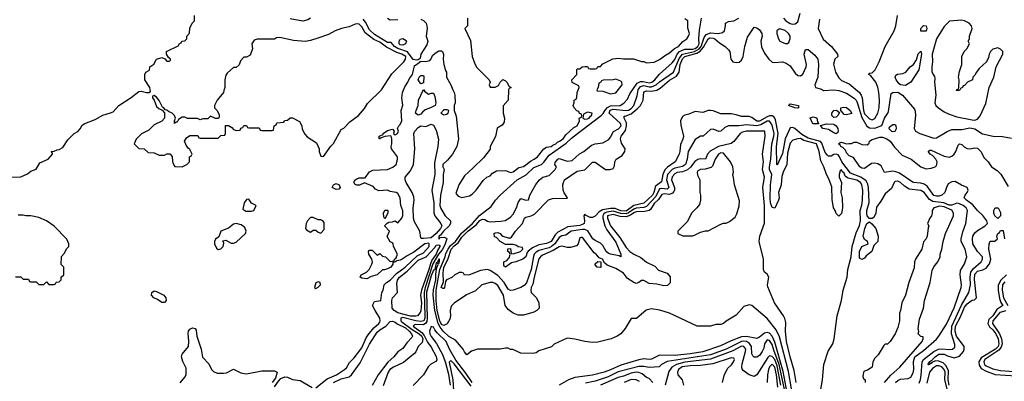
# Model space of a CAD drawing. Header units: inches. Extents: x 2348352 to 2479776, y 460422 to 613655.
# Tile 538 of 590: x 2451182 to 2458860, y 580419 to 583238. Entities that reach past the tile are written whole.
import ezdxf

# ---------------------------------------------------------------- set-up
doc = ezdxf.new("R2010")
doc.units = ezdxf.units.IN
doc.header["$MEASUREMENT"] = 0
doc.layers.add('C4558', color=7, linetype='Continuous')

msp = doc.modelspace()

# ---------------------------------------------------------------- linework, layer by layer
at = {"layer": 'C4558', "color": 4}
for points, elevation in [([(2451090, 582011), (2451190, 582012), (2451243.1, 582036.9), (2451270, 582058), (2451310, 582072), (2451338.6, 582121.4), (2451405.2, 582150), (2451438, 582190), (2451438, 582198), (2451428.7, 582211.3), (2451450, 582212), (2451475.3, 582224.7), (2451490, 582226), (2451517.2, 582242.8), (2451558, 582302), (2451608, 582350), (2451634.6, 582365.4), (2451653.6, 582386.4), (2451670, 582416), (2451688.7, 582430), (2451770, 582461), (2451830, 582494), (2451889.3, 582510.7), (2451910, 582521), (2451955.3, 582570), (2452050, 582631.3), (2452110, 582678), (2452130, 582681), (2452170, 582671), (2452188.7, 582671.3), (2452202, 582678), (2452197.2, 582710), (2452159, 582770), (2452158, 582810), (2452166, 582830), (2452194.6, 582845.4), (2452198, 582870), (2452228.4, 582891.6), (2452250, 582931), (2452290, 582942), (2452312.7, 582932.7), (2452330, 582914), (2452350, 582914), (2452358, 582922), (2452358, 582930), (2452342, 582942), (2452328, 582968), (2452328, 582990), (2452422, 583038), (2452426, 583050), (2452442, 583058), (2452446, 583070), (2452470, 583074), (2452486, 583090), (2452486, 583110), (2452507.3, 583132.7), (2452508.4, 583171.6), (2452526, 583210), (2452546, 583230), (2452546, 583270)], 36), ([(2453450, 583249.6), (2453430, 583237.6), (2453390, 583227.8), (2453290, 583244.2)], 32), ([(2454310, 583241), (2454330, 583231), (2454350.6, 583210.6), (2454356, 583190), (2454358.8, 583170), (2454350.6, 583110), (2454363.8, 583070), (2454357.3, 583042.7), (2454310, 582968), (2454303.6, 582936.4), (2454290, 582926), (2454276.9, 582923.1), (2454250, 582929), (2454207.2, 582987.2), (2454130, 583014.6), (2454105.7, 583030), (2454079.1, 583059.1), (2454050, 583061.5), (2453950, 583122.2), (2453910, 583158.9), (2453878.7, 583218.7), (2453861.2, 583241.2)], 32), ([(2454051.1, 583251.1), (2454070, 583238), (2454130, 583239.1)], 32), ([(2457238, 580410), (2457222.5, 580502.5), (2457190, 580608.7), (2457160.9, 580730), (2457153.2, 580810), (2457156.5, 580876.5), (2457149.3, 580909.3), (2457139, 580930), (2457069, 581030), (2457015.1, 581155.1), (2457012.3, 581170), (2457022.7, 581230), (2457010, 581254), (2456989.2, 581269.2), (2456982, 581290), (2456981.2, 581370), (2456949.2, 581510), (2456954, 581550), (2456989.1, 581650.9), (2456991.2, 581790), (2456976.9, 581930), (2456989.4, 582010), (2456975.6, 582070), (2456981.6, 582130), (2456974, 582190), (2456996, 582330), (2456993.2, 582370), (2456850, 582369.6), (2456818.7, 582361.3), (2456800.7, 582350), (2456750, 582289), (2456730, 582274), (2456630, 582249.8), (2456566.6, 582213.4), (2456545.5, 582190), (2456530, 582149.5), (2456490, 582152.3), (2456470, 582147.3), (2456446.5, 582133.5), (2456412.6, 582087.4), (2456390, 582066.9), (2456350, 582051.9), (2456310, 582046), (2456290, 582036.4), (2456270, 582012), (2456265.3, 581990), (2456288.1, 581930), (2456287.9, 581910), (2456282.4, 581897.6), (2456273.7, 581886.3), (2456250, 581876.4), (2456210, 581879.2), (2456190, 581874.7), (2456163.2, 581836.8), (2456130, 581805.1), (2456101.2, 581758.8), (2456089.4, 581750.6), (2456057.8, 581742.2), (2455990, 581740.2), (2455970, 581732.2), (2455945.5, 581714.5), (2455910, 581702.4), (2455864.4, 581704.4), (2455810, 581719.4), (2455766.5, 581710), (2455765.8, 581690), (2455789, 581630), (2455861, 581541), (2455910, 581462), (2455940.5, 581430), (2455970, 581410.4), (2456024.9, 581384.9), (2456070, 581346.8), (2456135.3, 581315.3), (2456164.7, 581284.7), (2456230, 581262), (2456253.2, 581233.2), (2456255.5, 581210), (2456254.4, 581185.6), (2456233, 581167), (2456204.1, 581164.1), (2456150, 581175.3), (2456090, 581181.2), (2456050, 581205.2), (2456030, 581205.2), (2456010, 581189.2), (2455990, 581181.2), (2455970, 581189), (2455920.9, 581220.9), (2455890, 581262), (2455830, 581297.2), (2455764, 581324), (2455742, 581342), (2455728, 581370), (2455702, 581382), (2455678, 581410), (2455660.7, 581420.7), (2455570, 581541.2), (2455559.6, 581540.4), (2455550, 581538), (2455537.3, 581490), (2455524.4, 581475.6), (2455477.3, 581462.7), (2455450, 581461.3), (2455410, 581471.3), (2455390, 581468.2), (2455342, 581438), (2455258.6, 581401.4), (2455242, 581390), (2455230, 581373.2), (2455192.7, 581230), (2455183.4, 581176.6), (2455170.7, 581150), (2455166.8, 581130), (2455171.3, 581110), (2455211.3, 581070), (2455231.3, 581030), (2455232, 580990), (2455214, 580970), (2455190, 580958), (2455110, 580935.3), (2455070, 580935.3), (2455029.1, 580949.1), (2454990, 580978), (2454968.7, 581010), (2454953.6, 581090), (2454910, 581165.2), (2454890, 581181.2), (2454871.3, 581188.7), (2454850, 581189.2), (2454784.7, 581170), (2454736.8, 581123.2), (2454667.1, 581092.9), (2454570, 581028), (2454550, 581008), (2454545.2, 580994.8), (2454538.8, 580970), (2454540.4, 580930), (2454535.8, 580904.2), (2454514.3, 580865.7), (2454490, 580854.5), (2454470, 580862.2), (2454458, 580890), (2454438.2, 580970), (2454429.9, 581050.1), (2454428.4, 581130), (2454458.5, 581290), (2454500.4, 581390), (2454505.6, 581414.4), (2454522.3, 581450), (2454542.5, 581477.6), (2454579.5, 581510), (2454626.2, 581573.8), (2454712.5, 581650), (2454768.6, 581711.4), (2454858.5, 581781.5), (2454892.1, 581830), (2454929.2, 581870.8), (2455062.4, 581990), (2455130.8, 582029.2), (2455190, 582084.9), (2455251.8, 582108.2), (2455270, 582126.4), (2455310, 582182), (2455444.3, 582275.7), (2455485.3, 582314.7), (2455555.1, 582370), (2455715.1, 582490), (2455732.9, 582507.1), (2455747, 582533), (2455765.6, 582554.4), (2455790, 582566.1), (2455864, 582570), (2455893.9, 582586.1), (2455920.8, 582619.2), (2455940, 582660), (2455997.7, 582742.3), (2456024.2, 582755.8), (2456042.6, 582757.4), (2456090, 582745.4), (2456111.1, 582750), (2456134.5, 582770), (2456170, 582812.7), (2456270, 582901.6), (2456290, 582928.4), (2456309.8, 582970), (2456328.3, 582990), (2456370, 583007.2), (2456430, 583007.2), (2456450, 583014.3), (2456470.5, 583030), (2456479.4, 583050), (2456476.9, 583090), (2456482.9, 583157.1), (2456499, 583250)], 32), ([(2457422.7, 580310), (2457442.7, 580430), (2457453.2, 580550), (2457486.6, 580653.4), (2457522.7, 580710), (2457532.3, 580750), (2457557, 580930), (2457591.5, 581048.5), (2457603.6, 581130), (2457635.6, 581230), (2457640.4, 581290), (2457665.4, 581390), (2457673, 581470), (2457704.2, 581575.8), (2457730, 581634.8), (2457739.1, 581670), (2457735.1, 581750), (2457748.1, 581791.9), (2457753.7, 581830), (2457756.4, 581910), (2457749.7, 581950), (2457738, 581970), (2457710, 581987.8), (2457642, 582002), (2457629.3, 582009.3), (2457618.6, 582018.6), (2457610, 582042), (2457595.1, 582055.1), (2457590, 582068), (2457581, 582059), (2457571.3, 582030), (2457571.3, 582010), (2457591, 581970), (2457584.7, 581890), (2457594.8, 581850), (2457598, 581770), (2457590, 581726), (2457570, 581706), (2457550, 581726), (2457542, 581750), (2457529, 581770), (2457516.4, 581836.4), (2457514.6, 581934.6), (2457495.3, 581990), (2457470, 582038), (2457452.7, 582090), (2457430, 582138), (2457416.3, 582210), (2457394.3, 582270), (2457297.4, 582297.4), (2457270, 582311.1), (2457250.7, 582309.3), (2457210, 582298), (2457190, 582275.3), (2457170, 582198), (2457163.8, 582110), (2457134.9, 582050), (2457124.9, 582015.1), (2457120.3, 581950), (2457100.4, 581890), (2457103.7, 581850), (2457098.7, 581830), (2457070.6, 581769.4), (2457050, 581773.2), (2457037.6, 581810), (2457034.5, 581845.5), (2457037.2, 581950), (2457047.2, 582030), (2457029.8, 582070), (2457027.8, 582090), (2457040.4, 582150), (2457046, 582270), (2457063.1, 582330), (2457064.2, 582350), (2457050, 582416), (2457037.8, 582437.8), (2457030, 582446), (2457010, 582445.7), (2456960.7, 582419.3), (2456930, 582409.8), (2456850, 582419.2), (2456789.7, 582409.7), (2456710.5, 582409.5), (2456681.6, 582398.4), (2456650, 582369.2), (2456633.7, 582366.3), (2456590, 582384), (2456570, 582382), (2456510.5, 582329.5), (2456490, 582329), (2456450, 582304), (2456395.8, 582210), (2456387.2, 582150), (2456373.4, 582110), (2456350, 582094), (2456290, 582079.4), (2456270.4, 582070), (2456233.4, 582030), (2456224.6, 581990), (2456244.2, 581930), (2456230, 581916.9), (2456190, 581923.1), (2456170, 581919.2), (2456141.5, 581858.5), (2456070, 581780.8), (2456050, 581773), (2455990, 581767.9), (2455970, 581760.5), (2455930, 581731.1), (2455910, 581724.2), (2455870, 581727.3), (2455810, 581744.9), (2455761.4, 581738.6), (2455746.6, 581733.4), (2455736.4, 581723.6), (2455728.4, 581710), (2455729.2, 581690), (2455743.9, 581630), (2455760.5, 581600.5), (2455830, 581504.9), (2455870.8, 581409.2), (2455870.8, 581389.2), (2455857.2, 581397.2), (2455790, 581409.7), (2455770, 581417.6), (2455756.2, 581430), (2455730, 581478.4), (2455710, 581495.6), (2455670, 581515.6), (2455650.9, 581530.9), (2455611.7, 581591.7), (2455590, 581601.4), (2455570, 581601.5), (2455481.6, 581590), (2455440.9, 581559.1), (2455410, 581552.8), (2455390, 581540.5), (2455355.5, 581490), (2455330.1, 581469.9), (2455310, 581460.2), (2455230, 581438), (2455210, 581426.2), (2455194.7, 581410), (2455187.9, 581392.1), (2455169.2, 581290), (2455133, 581187), (2455115, 581164.9), (2455090.2, 581149.8), (2455030, 581129.7), (2455010, 581126.6), (2454990, 581137), (2454960.4, 581190), (2454910, 581242.6), (2454850, 581283), (2454830, 581289.6), (2454776.3, 581283.7), (2454688.7, 581248.7), (2454650, 581246), (2454642, 581262), (2454630, 581266), (2454610, 581266), (2454590, 581258), (2454574, 581250), (2454551.6, 581228.4), (2454511.3, 581208.7), (2454503.6, 581196.4), (2454494.8, 581150), (2454490, 581142), (2454483.1, 581143.1), (2454469.6, 581150), (2454485.6, 581194.4), (2454484.4, 581264.4), (2454490, 581306), (2454523.1, 581376.9), (2454546.2, 581450), (2454570, 581475.9), (2454602, 581498), (2454630, 581542.4), (2454675.5, 581590), (2454741.2, 581638.8), (2454770, 581671.3), (2454790, 581681.7), (2454810, 581681.3), (2454830, 581668.5), (2454850, 581663.1), (2454933.3, 581666.7), (2454966.6, 581673.4), (2455010, 581698), (2455030, 581722), (2455057.2, 581770), (2455070, 581812), (2455090, 581844.7), (2455130, 581832), (2455150, 581834), (2455161.2, 581870), (2455207.5, 581952.5), (2455236, 581990), (2455262, 582010), (2455310, 582022.8), (2455358, 582070), (2455368, 582090), (2455355.3, 582110), (2455356.4, 582123.6), (2455378, 582150), (2455390, 582156), (2455450, 582136.3), (2455490, 582140.5), (2455546.8, 582193.2), (2455582, 582210), (2455640.2, 582259.8), (2455669, 582271), (2455730, 582279.1), (2455775.9, 582304.1), (2455790, 582321), (2455812.5, 582367.5), (2455851.6, 582388.4), (2455871, 582410), (2455868.2, 582430), (2455779.7, 582510), (2455786.5, 582533.5), (2455810, 582541), (2455910, 582529.3), (2455930, 582534), (2455950, 582545.5), (2455971.1, 582570), (2455996.4, 582643.6), (2456005.5, 582690), (2456022.9, 582717.2), (2456050, 582725.5), (2456090, 582715.7), (2456110, 582715.5), (2456144.7, 582730), (2456170, 582752.9), (2456280.5, 582830), (2456324.1, 582935.9), (2456350, 582968.6), (2456445.4, 582990), (2456479.9, 583010), (2456496.2, 583030), (2456519.9, 583100.1), (2456536.3, 583123.7), (2456570, 583136.5), (2456629.6, 583130.4), (2456662.7, 583137.3), (2456677.2, 583150), (2456686, 583190), (2456685.2, 583210), (2456690, 583214.8), (2456710, 583224.9), (2456750, 583228), (2456790, 583250.4)], 28), ([(2454674, 583250), (2454674, 583190), (2454654, 583170), (2454696.9, 583076.9), (2454711.6, 582951.6), (2454730, 582894), (2454746.4, 582866.4), (2454842, 582770), (2454852, 582750), (2454842, 582730), (2454852, 582712), (2454890, 582711), (2454916, 582724), (2454929.1, 582750.9), (2454950, 582771), (2454970, 582762), (2454982, 582750), (2454998, 582718), (2455014, 582710), (2454998, 582702), (2454994, 582690), (2454992, 582610), (2454952.7, 582567.3), (2454952, 582510), (2454962, 582470), (2454959.6, 582440.4), (2454943.6, 582416.4), (2454906.4, 582393.6), (2454891.3, 582328.7), (2454852, 582250), (2454850.9, 582229.1), (2454798, 582162), (2454718, 582082), (2454650, 582022), (2454606.8, 581950), (2454582, 581882), (2454601, 581861), (2454630, 581851.3), (2454690, 581866), (2454710, 581878), (2454742, 581910), (2454796.4, 581983.6), (2454826, 582010), (2454850, 582022), (2454870, 582042), (2454900.4, 582059.6), (2454970, 582062), (2455010, 582046), (2455030, 582051.3), (2455073.6, 582086.4), (2455110, 582093.4), (2455130, 582105.5), (2455164.9, 582135.1), (2455194, 582150), (2455219, 582170), (2455270, 582232), (2455290, 582244.7), (2455326, 582250), (2455339, 582261), (2455362, 582270), (2455375.9, 582284.1), (2455392.7, 582290), (2455419, 582310), (2455440.7, 582339.3), (2455502, 582398), (2455528, 582410), (2455548, 582450), (2455546, 582470), (2455562, 582478), (2455566, 582490), (2455562, 582502), (2455547.3, 582507.3), (2455542, 582522), (2455527.3, 582527.3), (2455506, 582550), (2455498, 582570), (2455506, 582590), (2455506, 582610), (2455522, 582618), (2455527.3, 582632.7), (2455528, 582670), (2455546, 582710), (2455542, 582722), (2455489, 582749), (2455488.7, 582770), (2455526, 582810), (2455526, 582850), (2455530, 582854), (2455550, 582854), (2455568.4, 582871.6), (2455590, 582874), (2455610, 582874), (2455618, 582858), (2455630, 582854), (2455670, 582854), (2455682, 582858), (2455690, 582874), (2455710, 582874), (2455730, 582894), (2455808.4, 582931.6), (2455850, 582938), (2455890, 582932), (2455968.4, 582931.6), (2456030, 582912), (2456050, 582912), (2456070, 582902), (2456130, 582908), (2456170, 582928), (2456217.2, 582962.7), (2456250, 582979.5), (2456287.1, 583012.9), (2456318.4, 583030), (2456351.9, 583068.1), (2456383.7, 583090), (2456398.4, 583110), (2456406, 583130), (2456391.9, 583171.9), (2456392, 583230), (2456370, 583245.1)], 36), ([(2457138, 583250), (2457156, 583230), (2457190, 583208.2), (2457210, 583203.8), (2457230, 583205.5), (2457250, 583221), (2457268.4, 583288.4)], 28), ([(2457418, 583242), (2457407.3, 583170), (2457446.9, 583086.9), (2457511.3, 583030), (2457558, 582970), (2457562, 582950), (2457538, 582930), (2457527.5, 582892.5), (2457543.8, 582830), (2457570, 582784), (2457590, 582764.9), (2457650, 582738.4), (2457730.3, 582670.3), (2457743.8, 582650), (2457750.4, 582630), (2457761.3, 582530), (2457770, 582504.9), (2457810, 582466), (2457830, 582458), (2457850, 582467.3), (2457873.3, 582510), (2457884.2, 582550), (2457886.3, 582610), (2457882.4, 582670), (2457873, 582713), (2457857.6, 582750), (2457819.5, 582799.5), (2457804, 582810), (2457804.7, 582815.3), (2457810, 582822), (2457830, 582824.7), (2457853.4, 582846.6), (2457884.4, 582910), (2457929.8, 583030.2), (2458001.3, 583150), (2458014, 583190), (2458027, 583270)], 28), ([(2458010.5, 580409.5), (2458030, 580425.8), (2458050, 580434.9), (2458110, 580441.6), (2458132.3, 580450), (2458150, 580484.7), (2458155.6, 580510), (2458152.9, 580572.9), (2458163.5, 580610), (2458230, 580659), (2458330, 580746.7), (2458349.6, 580770), (2458410, 580864.9), (2458470, 580992.7), (2458522.7, 581150), (2458525.7, 581170), (2458515.1, 581250), (2458517.7, 581282.3), (2458550, 581334), (2458568.2, 581390), (2458553.8, 581450), (2458524, 581510), (2458523.5, 581530), (2458536.1, 581583.9), (2458559.7, 581650), (2458573.7, 581750), (2458563.1, 581770), (2458538.3, 581790), (2458510, 581803.5), (2458490, 581806.8), (2458450, 581792.5), (2458430, 581792.3), (2458389.4, 581810), (2458301.5, 581821.5), (2458276.8, 581836.8), (2458235.7, 581890), (2458210, 581907.7), (2458118, 581918), (2458081.3, 581941.3), (2458049.3, 581970), (2458030, 581978.3), (2458010, 581977.6), (2458001.6, 581970), (2457979.2, 581920.8), (2457930, 581879.3), (2457897.3, 581822.7), (2457863, 581777), (2457859.1, 581730), (2457843, 581697), (2457830, 581688.7), (2457810, 581688), (2457791.8, 581710), (2457788, 581728), (2457789, 581751), (2457806.3, 581813.7), (2457800.3, 581930), (2457795.3, 581955.3), (2457782.7, 581982.7), (2457740.4, 582010), (2457661.7, 582041.7), (2457594.3, 582130), (2457575.6, 582170), (2457563.2, 582183.2), (2457550, 582190.6), (2457530, 582186.4), (2457510, 582175.3), (2457490, 582175.3), (2457481.1, 582181), (2457462.5, 582202.5), (2457436.5, 582276.5), (2457427.8, 582287.8), (2457330, 582313.9), (2457282, 582342), (2457227.8, 582390), (2457210, 582398.5), (2457190, 582394.2), (2457150.2, 582310), (2457130, 582196), (2457090, 582105.2), (2457085.2, 582110), (2457084.8, 582250), (2457097.5, 582350), (2457076.3, 582456.3), (2457071.2, 582471.2), (2457061.6, 582481.6), (2457050, 582488.6), (2457030, 582488.9), (2457010, 582481.7), (2456950, 582446), (2456930, 582445.8), (2456890, 582475.1), (2456870, 582483.1), (2456810, 582483.6), (2456770, 582497.6), (2456730, 582503.1), (2456650, 582503), (2456590, 582527.6), (2456570, 582531.2), (2456550, 582529.6), (2456510, 582513.3), (2456450, 582522.4), (2456399, 582501), (2456370, 582494.7), (2456350, 582483.6), (2456335.8, 582450), (2456336.7, 582416.7), (2456358, 582330), (2456352.7, 582307.3), (2456333.7, 582266.3), (2456330.4, 582210.4), (2456324.4, 582190), (2456293, 582130), (2456232.5, 582087.5), (2456213.1, 582066.9), (2456195.9, 582030), (2456185.8, 581974.2), (2456140.7, 581939.3), (2456126.7, 581890), (2456116.5, 581870), (2456050, 581807.9), (2455970, 581788.4), (2455910, 581744.6), (2455870, 581747.8), (2455825.7, 581765.7), (2455790, 581766.9), (2455725.5, 581754.5), (2455700.2, 581739.8), (2455670, 581706), (2455650, 581697), (2455630, 581697), (2455595.1, 581715.1), (2455590, 581722), (2455581, 581710), (2455586, 581670), (2455583.8, 581650), (2455575.6, 581644.4), (2455550, 581632.8), (2455457.1, 581622.9), (2455377.8, 581582.2), (2455358.4, 581561.6), (2455325.5, 581510), (2455290, 581492), (2455230, 581483.6), (2455181.1, 581458.9), (2455146.8, 581433.2), (2455138, 581422), (2455130, 581388.7), (2455104.7, 581370), (2455052, 581350), (2455016.8, 581343.2), (2454970, 581309.3), (2454958, 581318), (2454958, 581350), (2454979.5, 581360.5), (2454999.3, 581380.7), (2455007.3, 581407.3), (2455002, 581422), (2454988, 581430), (2454988, 581452), (2455010, 581454), (2455014, 581414), (2455030, 581412), (2455086, 581430), (2455106, 581450), (2455102, 581462), (2455070, 581466), (2455056.4, 581476.4), (2455030, 581486), (2454970, 581486), (2454930, 581508), (2454899, 581539), (2454885.6, 581545.6), (2454882, 581570), (2454890, 581576), (2454910, 581578), (2454930, 581571.3), (2454938, 581558), (2454950.8, 581550.8), (2454990, 581538), (2455010, 581538), (2455018, 581542), (2455049.4, 581590), (2455102.7, 581650), (2455119, 581690), (2455130, 581697.3), (2455170, 581708), (2455196.8, 581723.2), (2455306.8, 581833.2), (2455336.5, 581843.5), (2455450, 581846), (2455453.2, 581850), (2455427.6, 581887.6), (2455419.6, 581910), (2455418.4, 581950), (2455422, 581970), (2455431.5, 581988.5), (2455530, 582057.1), (2455590, 582068), (2455650, 582127.3), (2455670, 582126.8), (2455750.7, 582070.7), (2455786, 582070), (2455810, 582078.8), (2455821.2, 582098.8), (2455823.7, 582130), (2455832.7, 582150), (2455880.6, 582179.4), (2455902, 582210), (2455902.6, 582230), (2455875.8, 582275.8), (2455866.3, 582310), (2455871.6, 582330), (2455905.4, 582374.6), (2455914.8, 582410), (2455913.9, 582433.9), (2455894.5, 582470), (2455895.3, 582484.7), (2455904.7, 582484.7), (2455950, 582504.9), (2455997.9, 582542.1), (2456024, 582570), (2456043.5, 582610), (2456050, 582676.3), (2456070, 582684.2), (2456110, 582680.7), (2456151.2, 582688.8), (2456175.9, 582704.1), (2456250, 582766.7), (2456303.3, 582796.7), (2456325.8, 582830), (2456332.1, 582890), (2456350, 582933.2), (2456370, 582950.1), (2456462.4, 582977.6), (2456487.3, 582992.7), (2456515, 583025), (2456549.8, 583090), (2456564, 583096), (2456590, 583095), (2456601.6, 583090), (2456638.3, 583058.3), (2456682.8, 583030), (2456710, 583004), (2456719.3, 582990), (2456726.4, 582930), (2456743, 582910), (2456770, 582903.1), (2456791.8, 582908.2), (2456810, 582923.8), (2456823.5, 582950), (2456837.7, 583030), (2456858.3, 583101.7), (2456910, 583181), (2456930, 583174), (2456950, 583158), (2456970.4, 583130), (2456973, 583110), (2456962, 583070), (2456965.8, 583025.8), (2456990, 582978), (2457024.7, 582930), (2457050, 582907.3), (2457070, 582904.9), (2457130, 582910.5), (2457159.3, 582899.3), (2457190, 582877.1), (2457230, 582821.3), (2457250, 582802.8), (2457270, 582801.3), (2457290, 582814), (2457315, 582870), (2457316.8, 582890), (2457299.7, 582970), (2457310, 583006), (2457330, 583004.9), (2457382.8, 582962.7), (2457405.3, 582930), (2457411.9, 582888.1), (2457406, 582790), (2457383.7, 582730), (2457388.4, 582710), (2457435.3, 582695.3), (2457450, 582686), (2457529.4, 582690.6), (2457570, 582684.9), (2457630, 582664.4), (2457690, 582626.7), (2457705, 582610), (2457712.8, 582592.8), (2457750, 582474.9), (2457787.9, 582407.9), (2457810, 582393.8), (2457850, 582393.4), (2457905.6, 582414.4), (2457925.6, 582470), (2457952.7, 582510), (2457956.6, 582523.4), (2457977.2, 582662.8), (2457990, 582670.7), (2458030, 582673.4), (2458064.9, 582650), (2458159.4, 582539.4), (2458165.5, 582525.5), (2458168.2, 582490), (2458157, 582390), (2458166.7, 582370), (2458202, 582350), (2458310, 582315.3), (2458330, 582317), (2458413.3, 582366.7), (2458450, 582381.1), (2458530, 582383.2), (2458590, 582395.9), (2458630, 582388.4), (2458690, 582347.9), (2458772, 582330), (2458846.6, 582326.6), (2458914.9, 582314.9)], 24), ([(2453490, 580368), (2453580.9, 580439.1), (2453652.3, 580470), (2453716, 580510), (2453730, 580524), (2453753.8, 580566.2), (2453790, 580600.7), (2453850, 580680.5), (2453882.9, 580757.1), (2453899.7, 580780.2), (2453943.9, 580836.1), (2453983.7, 580870), (2453990, 580881), (2453994, 580890), (2453991.5, 580911.5), (2453953.2, 580970), (2453934, 581010), (2453950, 581042), (2453998, 581050), (2454005.2, 581110), (2454017.2, 581130), (2454025.2, 581170), (2454041.2, 581190), (2454070, 581208.2), (2454121, 581259), (2454187.8, 581310), (2454281.7, 581398.3), (2454330, 581421.1), (2454375.6, 581470), (2454375.1, 581490), (2454370, 581495.1), (2454342.4, 581490), (2454255.4, 581424.6), (2454202.8, 581397.2), (2454164.7, 581370), (2454150, 581362.7), (2454122, 581358), (2454107.3, 581347.3), (2454092.7, 581347.3), (2454092.7, 581332.7), (2454076, 581310), (2454050, 581295.3), (2454028, 581288), (2454012, 581288), (2453970, 581248.7), (2453923.6, 581236.4), (2453890, 581218), (2453850, 581222), (2453838, 581230), (2453846, 581250), (2453886, 581270), (2453908.4, 581291.6), (2453929.1, 581330.9), (2453934, 581350), (2453929, 581370), (2453904, 581410), (2453902, 581430), (2453910, 581442), (2453930, 581442), (2453970, 581402), (2453990, 581414), (2454010, 581394), (2454034, 581390), (2454070, 581354), (2454102, 581358), (2454106, 581370), (2454119, 581381), (2454128, 581410), (2454098, 581470), (2454095.3, 581490), (2454090, 581498), (2454070, 581506), (2454048.4, 581548.4), (2454066, 581590), (2454026, 581630), (2454047.3, 581652.7), (2454060.4, 581659.6), (2454090, 581662), (2454108.9, 581671.1), (2454130, 581654), (2454162, 581690), (2454168.9, 581711.1), (2454168.9, 581748.9), (2454154, 581790), (2454148.7, 581850), (2454130, 581882), (2454118, 581890), (2454070, 581898), (2454050, 581908), (2453983.1, 581903.1), (2453956.4, 581916.4), (2453938, 581938), (2453870, 581966), (2453831.3, 581948.7), (2453810, 581948), (2453796.4, 581956.4), (2453788.4, 581971.6), (2453798, 581990), (2453810, 581998), (2453830, 582004.7), (2453875.3, 582004.7), (2453910, 582051.3), (2453936, 582064), (2454050, 582070.7), (2454092.1, 582087.9), (2454117.2, 582110), (2454128.9, 582148.9), (2454128.7, 582170), (2454082, 582230), (2454079, 582250), (2454084, 582270), (2454084, 582310), (2454078, 582330), (2454073.6, 582333.6), (2454030, 582326.6), (2454002, 582318), (2453990, 582309.4), (2453986, 582310), (2453985.2, 582330), (2454016, 582344), (2454017.2, 582350), (2454050, 582375.3), (2454090, 582384.7), (2454101, 582370), (2454098, 582350), (2454102.8, 582342.8), (2454110, 582341), (2454128, 582350), (2454135.3, 582370), (2454128, 582390), (2454138, 582410), (2454150, 582422), (2454160.7, 582450), (2454158, 582530), (2454169.3, 582570.7), (2454160.9, 582630), (2454166.6, 582670), (2454185.4, 582714.6), (2454210, 582751.3), (2454221, 582779), (2454245.2, 582810), (2454260.7, 582879.3), (2454306, 582910), (2454306, 582914), (2454350, 582911.3), (2454379.3, 582920.7), (2454390, 582932), (2454402, 582958), (2454422, 582978), (2454450, 582996), (2454470, 582996), (2454478, 582990), (2454486.4, 582966.4), (2454484, 582930), (2454490.5, 582890), (2454502.5, 582842.5), (2454510.8, 582830), (2454511.3, 582790), (2454544.7, 582730), (2454558.8, 582690), (2454570.8, 582670), (2454574.8, 582650), (2454578, 582590), (2454571.1, 582568.9), (2454571.1, 582531.1), (2454584.7, 582484.7), (2454604.7, 582310), (2454591, 582250), (2454556, 582190), (2454518, 582142), (2454482.8, 582110), (2454482.8, 582090), (2454490.8, 582070), (2454484.9, 582030), (2454483.8, 581970), (2454462.4, 581870), (2454459.5, 581790), (2454465.3, 581765.3), (2454498.8, 581710), (2454540.4, 581670), (2454541.1, 581650), (2454530.2, 581629.8), (2454487.1, 581590), (2454463, 581557), (2454450.7, 581550), (2454454, 581546), (2454450, 581548), (2454450, 581527.9), (2454460.5, 581539.5), (2454490, 581542.7), (2454510, 581534.9), (2454512.3, 581530), (2454497.6, 581482.4), (2454476, 581444), (2454448.8, 581411.2), (2454404.5, 581335.5), (2454343.3, 581150), (2454334.9, 581110), (2454342.2, 580930), (2454341.3, 580910), (2454333.8, 580890), (2454310, 580884.9), (2454269.9, 580889.9), (2454170, 580915.4), (2454153, 580910), (2454154.3, 580890), (2454162.7, 580882.7), (2454242.8, 580822.8), (2454295.9, 580790), (2454316.8, 580770), (2454324.5, 580750), (2454319.7, 580720.3), (2454290.4, 580689.6), (2454272.3, 580647.7), (2454262.4, 580637.6), (2454174.2, 580565.8), (2454096.3, 580530), (2454068.8, 580510), (2454054.9, 580490), (2454016, 580384)], 32), ([(2458195, 580405), (2458206.2, 580433.8), (2458212.3, 580467.7), (2458218.2, 580570), (2458228.7, 580590), (2458310, 580650.9), (2458347.6, 580670), (2458370, 580673.1), (2458434, 580666), (2458455.3, 580670), (2458475.1, 580684.9), (2458474.5, 580705.5), (2458449.1, 580789.1), (2458451.1, 580850), (2458527.2, 581012.8), (2458583.1, 581110), (2458597.5, 581170), (2458593.9, 581230), (2458599.9, 581270), (2458620.8, 581299.2), (2458679.5, 581350), (2458689.4, 581370), (2458689.3, 581390), (2458650, 581431.8), (2458615.1, 581490), (2458611.1, 581530), (2458615.4, 581550), (2458630, 581577.1), (2458650, 581594.4), (2458709.7, 581630.3), (2458729.4, 581650), (2458722.9, 581670), (2458691.7, 581711.7), (2458650, 581749.8), (2458613.9, 581793.9), (2458564.4, 581830), (2458546.9, 581850), (2458553.6, 581870), (2458569.6, 581890), (2458577.6, 581910), (2458571.1, 581931.1), (2458527.2, 581947.3), (2458475.6, 581975.6), (2458450, 581973.6), (2458422.8, 581957.2), (2458409.1, 581930.9), (2458397.4, 581890), (2458373.7, 581870), (2458350, 581862.2), (2458330, 581862), (2458310, 581868.3), (2458259, 581939), (2458236.3, 581956.3), (2458210, 581963.8), (2458149.6, 581970), (2458041.5, 582041.5), (2458013, 582053), (2457990, 582056.4), (2457926.5, 582046.5), (2457899.2, 582099.2), (2457874.2, 582114.1), (2457850, 582118.7), (2457823.1, 582116.9), (2457770, 582077.2), (2457750, 582079.3), (2457734, 582090), (2457682.9, 582162.9), (2457650, 582176), (2457630, 582199), (2457621.2, 582221.2), (2457601.5, 582241.5), (2457584, 582250), (2457580.4, 582260.4), (2457568, 582270), (2457580.4, 582279.6), (2457590, 582282), (2457630, 582271.3), (2457648.4, 582271.6), (2457667.3, 582272.7), (2457690, 582282), (2457710, 582282), (2457750, 582264), (2457790, 582262.8), (2457805.6, 582274.4), (2457810, 582290.8), (2457830, 582304.7), (2457890, 582322.8), (2457910, 582322), (2457942.8, 582310), (2457970, 582291.7), (2458004.1, 582244.1), (2458062.4, 582182.4), (2458133, 582150), (2458210, 582090.3), (2458250, 582075.3), (2458290, 582079.5), (2458312.9, 582087.1), (2458325.6, 582094.4), (2458334.5, 582110), (2458336.2, 582130), (2458327.3, 582150), (2458299.7, 582179.7), (2458282.7, 582190), (2458270, 582209), (2458270, 582214), (2458280.2, 582219.8), (2458290, 582220.7), (2458390, 582175.3), (2458430, 582166.7), (2458450, 582173.4), (2458469.8, 582190.2), (2458482.6, 582210), (2458500.5, 582259.5), (2458510, 582270.4), (2458530, 582265.5), (2458547.6, 582247.6), (2458570, 582234), (2458590, 582230.4), (2458630, 582238.8), (2458650, 582236), (2458676.3, 582210), (2458702.3, 582162.3), (2458733, 582130), (2458760.4, 582090), (2458803.2, 582063.2), (2458833.3, 582033.3), (2458890, 581938.8)], 16), ([(2457926, 580410), (2457974.5, 580465.5), (2458046, 580530), (2458219, 580730), (2458228, 580750), (2458226, 580766), (2458210, 580768), (2458189, 580790), (2458194, 580806), (2458189.4, 580829.4), (2458197.5, 580902.5), (2458229.3, 580990), (2458237.2, 581050), (2458282.7, 581190), (2458296.5, 581283.5), (2458309.2, 581310.8), (2458342, 581350), (2458359, 581390), (2458359, 581410), (2458372.1, 581447.9), (2458382.7, 581510), (2458400.9, 581570), (2458463.7, 581710), (2458463.7, 581730), (2458451.9, 581751.9), (2458390, 581777.8), (2458357, 581783), (2458311.3, 581770), (2458298, 581750), (2458298, 581730), (2458291.3, 581710), (2458278, 581690), (2458262, 581650), (2458272, 581630), (2458265.4, 581614.6), (2458258, 581550), (2458250.9, 581529.1), (2458230, 581506), (2458218, 581450), (2458166.8, 581370), (2458158.8, 581350), (2458156.8, 581303.2), (2458116, 581190), (2458090.5, 581089.5), (2458061, 581030), (2458050.9, 580970.9), (2458042.8, 580950), (2458044, 580890), (2458030, 580838), (2458010, 580788), (2457970, 580728), (2457950, 580708), (2457930, 580708), (2457921, 580699), (2457875.3, 580624.7), (2457850, 580598), (2457836, 580570), (2457830.8, 580529.2), (2457794.4, 580505.6), (2457770, 580499), (2457761, 580490), (2457756.9, 580456.9), (2457762, 580442), (2457774, 580430), (2457774, 580410)], 28), ([(2451150, 581234), (2451190, 581234), (2451210, 581214), (2451250, 581214), (2451258, 581198), (2451270, 581194), (2451310, 581194), (2451330, 581174), (2451370, 581174), (2451390, 581194), (2451410, 581174), (2451450, 581174), (2451462, 581178), (2451467.3, 581192.7), (2451490, 581194), (2451506, 581210), (2451506, 581230), (2451526, 581250), (2451526, 581310), (2451506, 581330), (2451508.4, 581391.6), (2451530, 581414), (2451550, 581454), (2451566, 581470), (2451566, 581490), (2451550, 581526), (2451450, 581628.7), (2451390, 581668.7), (2451330, 581695.3), (2451268.4, 581708.4), (2451230, 581708.7), (2451210, 581715.3), (2451170, 581715.3)], 36), ([(2458429.9, 580390), (2458422.2, 580430), (2458424.2, 580504.2), (2458403.2, 580543.2), (2458382.4, 580562.4), (2458350, 580577), (2458322.5, 580577.5), (2458294.4, 580565.6), (2458290, 580559), (2458281, 580559), (2458278, 580550), (2458270, 580547.3), (2458266, 580550), (2458270, 580562), (2458278, 580562), (2458275.3, 580570), (2458297.2, 580582.8), (2458299, 580590), (2458321.2, 580610), (2458350, 580630.3), (2458390, 580630.2), (2458416.5, 580616.5), (2458470, 580601.7), (2458510, 580615.6), (2458542.7, 580650), (2458547.7, 580670), (2458546.2, 580690), (2458487.8, 580770), (2458478, 580810), (2458478.2, 580850), (2458517.8, 580922.2), (2458550, 580995.8), (2458570, 581021.6), (2458590, 581038), (2458610, 581050.6), (2458626.3, 581053.7), (2458644, 581070), (2458628.7, 581211.3), (2458630, 581254), (2458650, 581276.5), (2458692, 581288), (2458718.9, 581301.1), (2458745.6, 581334.4), (2458754.5, 581370), (2458739.3, 581450), (2458742, 581490), (2458750, 581512), (2458787.3, 581512.7), (2458806, 581530), (2458802, 581550), (2458808.7, 581570), (2458822, 581578), (2458830, 581594), (2458850, 581594), (2458862, 581530)], 12), ([(2457200.3, 580360.3), (2457176.4, 580496.4), (2457105.9, 580765.9), (2457081.1, 580821.1), (2457010, 580909.2), (2456890, 581008.7), (2456870, 581015.3), (2456830, 581002), (2456770, 580935.3), (2456691.1, 580888.9), (2456670, 580868.7), (2456650, 580862), (2456610, 580862), (2456570, 580848.7), (2456466, 580850), (2456250, 580949), (2456173.2, 580973.2), (2456110, 580984), (2456067.5, 580972.5), (2455990.7, 580909.3), (2455950, 580908), (2455904.7, 580830), (2455870, 580788.7), (2455842, 580770), (2455794, 580750), (2455690, 580724), (2455650, 580722), (2455589.1, 580729.1), (2455510, 580748.7), (2455450, 580755.3), (2455351.1, 580708.9), (2455330, 580688.7), (2455230, 580655.3), (2455210, 580642), (2455183.6, 580636.4), (2455090, 580638), (2455027.3, 580667.3), (2455010, 580668), (2454990, 580678), (2454970, 580678), (2454930, 580668.7), (2454751.6, 580668.4), (2454706.4, 580653.6), (2454670, 580626), (2454650, 580648), (2454639.3, 580670), (2454579.3, 580739.3), (2454529.3, 580769.3), (2454483.4, 580810), (2454459.9, 580839.9), (2454444.4, 580870), (2454418.8, 580970), (2454407.1, 581090), (2454408.8, 581131.2), (2454425.9, 581210), (2454426.5, 581253.5), (2454435, 581305), (2454444.5, 581330), (2454442.7, 581337.3), (2454450, 581337.3), (2454454.5, 581354.5), (2454455.1, 581370), (2454450, 581372.1), (2454438.4, 581341.6), (2454430, 581341.6), (2454419.1, 581290), (2454415.6, 581284.4), (2454410, 581284.7), (2454390, 581241), (2454353.4, 581113.4), (2454360.3, 580910), (2454355.8, 580884.2), (2454348.8, 580871.2), (2454330, 580859.6), (2454270, 580862), (2454260.2, 580859.8), (2454250.4, 580850), (2454318.4, 580798.4), (2454337.2, 580777.2), (2454363.1, 580723.1), (2454390, 580684.9), (2454430, 580612.7), (2454434.2, 580585.8), (2454427.1, 580572.9), (2454388, 580552), (2454367.9, 580532.1), (2454331, 580470), (2454250, 580385.2)], 36), ([(2458877.1, 581250), (2458832.5, 581207.5), (2458812.6, 581167.4), (2458812, 581130), (2458823.2, 581063.2), (2458833.4, 581033.4), (2458848, 581010), (2458801.8, 580978.2), (2458770.2, 580930), (2458739.7, 580900.3), (2458731.2, 580870), (2458743.4, 580843.4), (2458770, 580820.2), (2458794.8, 580790), (2458812.9, 580750), (2458818, 580710), (2458812.2, 580690), (2458792.2, 580670), (2458678.8, 580601.2), (2458660.3, 580570), (2458663.8, 580543.8), (2458679.9, 580519.9), (2458718.8, 580498.8), (2458790, 580473.2), (2458950, 580462.3)], 12), ([(2458864.6, 581195.4), (2458845.9, 581170), (2458843, 581130), (2458854.6, 581070), (2458888.6, 581010)], 16), ([(2458870.7, 580969.3), (2458824.4, 580955.6), (2458770.2, 580890), (2458767.7, 580870), (2458821.9, 580790), (2458838.2, 580750), (2458843.6, 580710), (2458836.2, 580683.8), (2458818.3, 580661.7), (2458709.3, 580590), (2458699.8, 580570), (2458706.2, 580550), (2458719.3, 580539.3), (2458770, 580515.4), (2458830, 580502.2), (2458970, 580491.8)], 16), ([(2453629.5, 580410), (2453690, 580438.9), (2453750, 580454.4), (2453770, 580468.2), (2453836.6, 580563.4), (2453910, 580707.7), (2453970, 580803.1), (2453990, 580820.9), (2454037.6, 580850), (2454070, 580886.4), (2454090, 580887.4), (2454110, 580879.5), (2454126.1, 580866.1), (2454190, 580834.8), (2454219.6, 580810), (2454236.4, 580790), (2454244.9, 580770), (2454239, 580761), (2454201.1, 580718.9), (2454170, 580674), (2454130, 580649), (2454098.8, 580610), (2454052.8, 580567.3), (2453977.1, 580470), (2453930, 580386)], 28), ([(2454709.9, 580409.9), (2454661.3, 580481.3), (2454582.9, 580582.9), (2454534.6, 580670), (2454508.4, 580730), (2454436.9, 580796.9), (2454419.1, 580819.1), (2454410, 580842), (2454390, 580846.6), (2454376.5, 580810), (2454380.2, 580790), (2454390, 580769.1), (2454433.3, 580713.3), (2454481.7, 580621.7), (2454503.7, 580563.7), (2454526.7, 580473.3), (2454539.8, 580390)], 44), ([(2452432.9, 580407.1), (2452470, 580452), (2452479, 580470), (2452480.4, 580520.4), (2452454.6, 580574.6), (2452444, 580610), (2452450, 580631.3), (2452499, 580690), (2452502, 580730), (2452495.1, 580795.1), (2452498.3, 580810), (2452510, 580826.4), (2452530, 580834.9), (2452550.4, 580830.4), (2452557.6, 580817.6), (2452562.4, 580770), (2452597.3, 580670), (2452607.7, 580607.7), (2452656.3, 580556.3), (2452678, 580510), (2452694.4, 580494.4), (2452723, 580483), (2452770, 580482), (2452794, 580486), (2452850, 580514.8), (2452905.5, 580485.5), (2452950, 580477.3), (2453070, 580500.7), (2453170, 580501), (2453191, 580490), (2453176.3, 580443.7), (2453150, 580409)], 32), ([(2457166.5, 580330), (2457134.7, 580494.7), (2457070, 580723.6), (2457050.4, 580770.3), (2457030, 580793.2), (2457010, 580799.8), (2456990, 580795.3), (2456950, 580762.9), (2456930, 580753.6), (2456850, 580767.9), (2456810, 580765.3), (2456730, 580735.4), (2456645.7, 580694.3), (2456510.1, 580649.9), (2456410, 580632), (2456290, 580619.8), (2456170, 580623.7), (2456108.5, 580591.5), (2456090, 580588), (2456050, 580592.8), (2456010, 580585.1), (2455870, 580546), (2455790, 580507.1), (2455741, 580490), (2455650, 580467.1), (2455510, 580449.7), (2455462.8, 580430), (2455390, 580387.8)], 44), ([(2457151.2, 580331.2), (2457104.1, 580550), (2457061.8, 580661.8), (2457050, 580707), (2457030, 580738), (2457010, 580741.6), (2457004.3, 580735.7), (2456990.3, 580710), (2456983.6, 580676.4), (2456972.4, 580650), (2456950, 580621.2), (2456930, 580606.6), (2456910, 580606), (2456898, 580618), (2456892.1, 580632.1), (2456887.4, 580690), (2456873.5, 580713.5), (2456849, 580729), (2456830, 580732.4), (2456810, 580729.8), (2456690, 580669.8), (2456570, 580626.2), (2456230, 580572.3), (2456186.8, 580550), (2456167.9, 580532.1), (2456090, 580526.3), (2456050, 580534.8), (2456010, 580534.2), (2455850, 580491.9), (2455770, 580452.7), (2455670, 580419.2), (2455595.4, 580404.6)], 48), ([(2457118.1, 580390), (2457090, 580540.5), (2457070, 580588.6), (2457050, 580613), (2457030, 580618.4), (2457015.8, 580604.2), (2456930.4, 580469.7), (2456910, 580457.2), (2456869.3, 580469.3), (2456823.7, 580503.7), (2456816, 580516), (2456812.7, 580530), (2456815.5, 580555.5), (2456843.1, 580650), (2456844.4, 580670), (2456830, 580690.9), (2456810, 580692.8), (2456742.5, 580657.4), (2456570, 580591.5), (2456370, 580567.7), (2456303, 580550), (2456268.2, 580530), (2456244, 580496), (2456216.4, 580390)], 52), ([(2454702.3, 580382.3), (2454570, 580555.8), (2454550, 580576.2), (2454542.5, 580577.5), (2454531, 580569), (2454560.6, 580430), (2454565.8, 580350)], 48), ([(2456662.7, 580410), (2456675.9, 580464.1), (2456702.4, 580517.6), (2456733.4, 580546.6), (2456749.4, 580570), (2456755.1, 580590), (2456750, 580599), (2456730, 580600.7), (2456585.9, 580554.1), (2456490, 580540.9), (2456410, 580540.7), (2456348.8, 580531.2), (2456320.4, 580510), (2456312.7, 580490), (2456314, 580470), (2456346.8, 580430), (2456358.8, 580390)], 56), ([(2457093.5, 580373.5), (2457082.5, 580470), (2457070.5, 580530), (2457050, 580551.5), (2457030, 580532.3), (2457022, 580510), (2457012.4, 580470), (2457010.6, 580410)], 56), ([(2458417, 580350), (2458397.3, 580430), (2458398.7, 580490), (2458391.9, 580510), (2458372, 580532), (2458350, 580540.8), (2458330, 580538.9), (2458300.5, 580519.5), (2458276.3, 580490), (2458255.7, 580404.3)], 16), ([(2456118, 580410), (2456090, 580440.9), (2456070, 580449.6), (2456036.2, 580476.2), (2456010, 580488.2), (2455989.7, 580489.7), (2455950, 580482.2), (2455890, 580459.3), (2455850, 580449.7), (2455712.1, 580388)], 52), ([(2453170, 580376), (2453199.5, 580420.5), (2453219.5, 580440.5), (2453250, 580453.4), (2453270.4, 580450.4), (2453310, 580433.4), (2453370, 580424.9), (2453462, 580370)], 32), ([(2456016.3, 580416.3), (2455990, 580431.3), (2455950, 580432.8), (2455894.8, 580410)], 56)]:
    msp.add_lwpolyline(points, dxfattribs=dict(at, elevation=elevation))
for points, elevation in [([(2458525.5, 583234.5), (2458432.7, 583227.3), (2458390, 583186), (2458331, 583090), (2458296.3, 582970), (2458300.7, 582910), (2458294, 582870), (2458294.8, 582834.8), (2458304.7, 582810), (2458316, 582796), (2458318.8, 582778.8), (2458316, 582750), (2458326, 582650), (2458318.8, 582590), (2458327.3, 582570), (2458347.3, 582550), (2458390, 582520.7), (2458430, 582500.7), (2458490, 582480.7), (2458610, 582457.3), (2458630, 582454.8), (2458650, 582462.8), (2458672.1, 582487.9), (2458715.5, 582584.5), (2458742, 582710), (2458779, 582790), (2458795.3, 582870), (2458848, 582970), (2458848, 582990), (2458830, 583008), (2458810, 583018), (2458770, 583008), (2458752, 582990), (2458742, 582970), (2458736.9, 582943.1), (2458722, 582910), (2458663.5, 582856.5), (2458642, 582830), (2458630, 582806), (2458614, 582790), (2458611.1, 582768.9), (2458574, 582750), (2458550, 582726), (2458538, 582722), (2458534, 582710), (2458518, 582702), (2458510, 582686), (2458487.3, 582687.3), (2458490, 582694), (2458502, 582698), (2458506, 582710), (2458508, 582770), (2458502, 582790), (2458510, 582834), (2458528.7, 582890), (2458528.7, 582950), (2458548, 582990), (2458568, 583010), (2458588, 583050), (2458578, 583070), (2458588, 583090), (2458588, 583110), (2458608.7, 583170), (2458604, 583190), (2458585.2, 583210), (2458548.7, 583230)], 28), ([(2453815.3, 583204.7), (2453798, 583202), (2453750, 583181.2), (2453690.7, 583169.3), (2453642, 583150), (2453590, 583122), (2453506.4, 583093.6), (2453450, 583075.3), (2453410.9, 583069.1), (2453316.4, 583076.4), (2453210, 583098), (2453183.6, 583096.4), (2453170, 583086), (2453032.7, 583087.3), (2453010, 583078), (2452992, 583050), (2452998, 583010), (2452978, 582962), (2452950, 582946), (2452930, 582946), (2452903.6, 582916.4), (2452892.7, 582887.3), (2452870, 582866), (2452850, 582866), (2452799.6, 582820.4), (2452790, 582806), (2452782, 582770), (2452782, 582710), (2452772.7, 582687.3), (2452772, 582670), (2452722, 582610), (2452702, 582570), (2452702, 582550), (2452722, 582530), (2452736.9, 582496.9), (2452738, 582482), (2452732.7, 582467.3), (2452708.4, 582468.4), (2452670, 582486), (2452650, 582466), (2452610, 582466), (2452590, 582458), (2452567.3, 582467.3), (2452491.3, 582468.7), (2452470, 582479), (2452450, 582479), (2452419.6, 582460.4), (2452410, 582438), (2452402, 582438), (2452390, 582428), (2452388.7, 582450), (2452398, 582470), (2452388.7, 582490), (2452370, 582508.7), (2452342, 582522), (2452330, 582534), (2452316.4, 582536.4), (2452306, 582550), (2452295.3, 582555.3), (2452270, 582608), (2452250, 582635.3), (2452230, 582648), (2452218, 582642), (2452218, 582630), (2452231.6, 582611.6), (2452250, 582562), (2452266.4, 582546.4), (2452294, 582534), (2452312, 582512), (2452312, 582470), (2452290, 582448), (2452230, 582418), (2452190, 582378), (2452131.6, 582348.4), (2452090, 582306), (2452074, 582270), (2452110, 582234), (2452151.6, 582231.6), (2452183.6, 582203.6), (2452230, 582201), (2452270, 582182), (2452310, 582182), (2452330, 582192), (2452352.7, 582192.7), (2452371.6, 582171.6), (2452372.7, 582132.7), (2452383.6, 582103.6), (2452392.7, 582092.7), (2452450, 582092), (2452470, 582102), (2452486, 582110), (2452506, 582130), (2452506, 582170), (2452522, 582178), (2452526, 582190), (2452510, 582226), (2452495.3, 582235.3), (2452480.2, 582260.2), (2452468, 582290), (2452483.1, 582316.9), (2452510, 582334), (2452570, 582334), (2452578, 582318), (2452590, 582314), (2452730, 582314), (2452750, 582334), (2452782, 582338), (2452786, 582350), (2452788, 582412), (2452810, 582412), (2452836.9, 582396.9), (2452850, 582382), (2452870, 582374), (2452902, 582378), (2452907.3, 582392.7), (2452922, 582398), (2452930, 582414), (2452950, 582414), (2452958, 582398), (2452970, 582394), (2453050, 582394), (2453058, 582378), (2453070, 582374), (2453150, 582374), (2453162, 582378), (2453166, 582410), (2453182, 582418), (2453187.3, 582432.7), (2453242, 582438), (2453247.3, 582452.7), (2453270, 582454), (2453290, 582474), (2453310, 582472), (2453363.6, 582443.6), (2453382, 582410), (2453383.6, 582383.6), (2453404.7, 582344.7), (2453424.7, 582324.7), (2453496.9, 582276.9), (2453518, 582230), (2453518, 582210), (2453530, 582174), (2453550, 582172), (2453608.9, 582251.1), (2453630, 582272), (2453690, 582382), (2453710, 582392), (2453757.5, 582442.5), (2453824, 582490), (2453870, 582546), (2453894.9, 582585.1), (2454003.7, 582690), (2454083.6, 582816.4), (2454177.6, 582910), (2454191.1, 582930), (2454192.4, 582950), (2454162.7, 582970), (2454122, 582982), (2454042.8, 583022.8), (2453990, 583061.7), (2453943.8, 583083.8), (2453875.9, 583135.9), (2453850, 583181.2), (2453830, 583202.7)], 36), ([(2457110, 583166.6), (2457098.5, 583161.5), (2457086, 583150), (2457086.8, 583130), (2457099.1, 583090), (2457110, 583071), (2457150, 583051.3), (2457170, 583052), (2457179, 583061), (2457189.2, 583090.8), (2457189.3, 583110), (2457177, 583130), (2457150, 583154)], 28), ([(2458208.7, 583148.7), (2458208.7, 583170), (2458230, 583192), (2458250.9, 583190.9), (2458254.8, 583170), (2458250, 583148.7)], 24), ([(2454170, 583038.7), (2454150, 583043.1), (2454141.3, 583050), (2454141.1, 583070), (2454150, 583085.5), (2454170.5, 583090.5), (2454194.6, 583074.6), (2454198.8, 583070), (2454190, 583049.4)], 28), ([(2458090, 582725.6), (2458050, 582729.4), (2458038.9, 582738.9), (2458016, 582770), (2458009.3, 582790), (2458014, 582806), (2458027, 582813), (2458070, 582818), (2458091.7, 582828.3), (2458126.6, 582870), (2458152.7, 582890), (2458175.1, 582924.9), (2458187, 582973), (2458210, 582992), (2458215.5, 582970), (2458193.7, 582846.3), (2458130.8, 582750)], 24), ([(2454310, 582738), (2454290, 582768), (2454297.2, 582790), (2454310, 582802.8), (2454330, 582802), (2454334, 582794), (2454330, 582746)], 28), ([(2455830, 582775.3), (2455810, 582768.7), (2455732.7, 582767.3), (2455718, 582762), (2455714, 582750), (2455698, 582742), (2455694, 582710), (2455682, 582690), (2455684.7, 582684.7), (2455730, 582682), (2455790, 582658.8), (2455830, 582666.8), (2455879, 582730), (2455878, 582750), (2455870, 582758)], 36), ([(2454370, 582658), (2454390, 582666), (2454410, 582664.7), (2454419.9, 582639.9), (2454427.3, 582590), (2454422.8, 582570), (2454386, 582550), (2454344.8, 582535.2), (2454322.3, 582517.7), (2454310, 582500.9), (2454290, 582492.7), (2454269.4, 582510), (2454272.7, 582530), (2454289.3, 582570), (2454292.3, 582610), (2454330, 582694), (2454339.6, 582679.6)], 28), ([(2454515.5, 582535.5), (2454490, 582534.5), (2454466.8, 582510), (2454490, 582497.3), (2454510, 582502.8), (2454522, 582510), (2454528, 582530)], 32), ([(2457250, 582548.7), (2457226, 582550), (2457178, 582570), (2457190, 582582), (2457254, 582570), (2457254, 582550)], 16), ([(2457530, 582475.3), (2457515.3, 582490), (2457514, 582510), (2457530, 582530.8), (2457552, 582532), (2457574, 582514), (2457562, 582490), (2457550, 582478)], 16), ([(2457630, 582495.3), (2457610, 582498), (2457590, 582526), (2457586, 582526), (2457586, 582550), (2457605.2, 582554.8), (2457630, 582554), (2457658, 582530), (2457670, 582508)], 16), ([(2455610, 582518), (2455578, 582502), (2455574, 582470), (2455590, 582462), (2455610, 582464.9), (2455622, 582470), (2455633.8, 582486.2), (2455642, 582490), (2455646, 582510)], 36), ([(2457410, 582426), (2457367.3, 582427.3), (2457347.3, 582472.7), (2457370, 582482), (2457390, 582476), (2457398, 582470), (2457402, 582442), (2457412, 582430)], 16), ([(2454330, 581532), (2454313.2, 581533.2), (2454310, 581538), (2454302.7, 581590), (2454261.3, 581661.3), (2454252.8, 581690), (2454249.7, 581770), (2454258, 581830), (2454256.1, 581856.1), (2454242.9, 581890), (2454196, 581970), (2454188.7, 581990), (2454189, 582010), (2454230, 582061), (2454252.3, 582110), (2454263.6, 582230), (2454256, 582350), (2454263.7, 582370), (2454290, 582398.4), (2454310, 582410.4), (2454350, 582404.9), (2454390, 582423), (2454410, 582414.8), (2454430, 582378), (2454447.5, 582307.5), (2454443, 582250), (2454417.2, 582122.8), (2454420.4, 582030), (2454396.5, 581910), (2454410.2, 581810.2), (2454412.4, 581732.4), (2454420.3, 581710), (2454465.7, 581650), (2454473.1, 581630), (2454463.2, 581610), (2454430, 581570.9), (2454390, 581538.5)], 28), ([(2457550, 582348), (2457530, 582355.3), (2457490, 582382.7), (2457446, 582390), (2457427.3, 582412.7), (2457474.6, 582425.4), (2457530, 582424.7), (2457550, 582411.3), (2457561, 582390), (2457564.7, 582370), (2457562, 582358)], 16), ([(2458010, 582419), (2457990, 582417.2), (2457963, 582397), (2457960.7, 582390), (2457980.7, 582370), (2457990, 582365.7), (2458010, 582368), (2458019.5, 582390), (2458017.2, 582410)], 24), ([(2456650, 582200.7), (2456630.8, 582190), (2456606.4, 582150), (2456584.7, 582095.3), (2456574.9, 582085.1), (2456528.3, 582071.7), (2456490, 582069.2), (2456470, 582059), (2456464, 582050), (2456466.8, 582026.8), (2456484.7, 581990), (2456484.7, 581890), (2456491.3, 581870), (2456491.3, 581830), (2456482, 581798), (2456462, 581770), (2456422, 581730), (2456390, 581666), (2456314, 581590), (2456314, 581570), (2456352.7, 581552.7), (2456430, 581552), (2456450, 581562), (2456490, 581582), (2456530, 581592), (2456550, 581592), (2456650, 581644.7), (2456670, 581652), (2456690, 581652), (2456716.4, 581663.6), (2456760.4, 581699.6), (2456774.6, 581725.4), (2456793.6, 581786.4), (2456794.6, 581825.4), (2456755.3, 581950), (2456748.9, 582008.9), (2456742, 582030), (2456748.7, 582050), (2456742, 582090), (2456724, 582130), (2456670, 582196.2)], 36), ([(2453650, 581915.3), (2453618, 581930), (2453628.7, 581950), (2453650, 581961), (2453672, 581950), (2453682, 581930), (2453670, 581918)], 32), ([(2452970, 581838), (2452950, 581835.3), (2452931.3, 581810), (2452922, 581762), (2452945.4, 581745.4), (2452990, 581744.7), (2453008.4, 581751.6), (2453026, 581790), (2452990, 581808)], 36), ([(2458810, 581689.2), (2458785.2, 581710), (2458779, 581730), (2458778, 581750), (2458788.9, 581771.1), (2458812, 581770), (2458830, 581734), (2458830.7, 581709.3)], 12), ([(2453470, 581695.3), (2453450, 581695.3), (2453426, 581670), (2453416, 581650), (2453412, 581610), (2453419.6, 581599.6), (2453443.6, 581583.6), (2453450, 581582), (2453470, 581598), (2453490, 581598), (2453510, 581582), (2453530, 581574), (2453556.4, 581603.6), (2453556.4, 581656.4), (2453546, 581670), (2453530, 581678), (2453510, 581678)], 36), ([(2454030, 581686), (2454020.4, 581700.4), (2454018, 581730), (2454030, 581754), (2454050, 581754), (2454054, 581750), (2454052, 581730)], 32), ([(2452870, 581649.2), (2452850, 581644), (2452810, 581614), (2452751.6, 581588.4), (2452734, 581546), (2452710, 581526), (2452702, 581510), (2452702, 581490), (2452716.9, 581456.9), (2452730, 581446), (2452750, 581452), (2452768, 581470), (2452774.6, 581494.6), (2452766, 581514), (2452790, 581518), (2452830, 581496), (2452850, 581496), (2452870, 581504.7), (2452944, 581570), (2452949, 581590), (2452938, 581618), (2452910, 581639)], 36), ([(2457750, 581368), (2457730, 581378), (2457729.6, 581430), (2457750, 581471), (2457798, 581490), (2457794, 581510), (2457770, 581524), (2457758.4, 581550), (2457771.8, 581610), (2457787.6, 581650), (2457810, 581661), (2457827.5, 581647.5), (2457858.8, 581610), (2457877.3, 581550), (2457874, 581510), (2457842, 581478), (2457826, 581430), (2457783.5, 581396.5), (2457770, 581378)], 24), ([(2454270, 580925.7), (2454230, 580927), (2454130, 580954), (2454102.4, 580970), (2454086.6, 580990), (2454084.7, 581050), (2454089.7, 581070), (2454129.4, 581110), (2454122.2, 581182.3), (2454128, 581208), (2454144.4, 581230), (2454202.8, 581277.2), (2454290, 581363.9), (2454350.6, 581389.4), (2454418.5, 581461.5), (2454430, 581479.5), (2454450, 581482.4), (2454458, 581478), (2454458.9, 581470), (2454440.4, 581439.6), (2454429.3, 581410), (2454396.5, 581363.5), (2454384.2, 581335.8), (2454373.3, 581290), (2454314.6, 581130), (2454307, 581090), (2454314.5, 581030), (2454310, 580968), (2454304.9, 580955.1), (2454282.8, 580930)], 28), ([(2455710, 581306), (2455686, 581310), (2455670, 581326), (2455670, 581334), (2455690, 581352), (2455714, 581350), (2455714, 581306)], 32), ([(2453510, 581194), (2453490, 581186), (2453482, 581150), (2453490, 581142), (2453510, 581152), (2453528, 581170), (2453526, 581190)], 36), ([(2452290, 581032), (2452257.5, 581057.5), (2452229.3, 581070), (2452209.5, 581090), (2452212.7, 581110), (2452230, 581123), (2452250, 581119.3), (2452306.8, 581090), (2452321.6, 581070), (2452323, 581050), (2452310, 581032.7)], 32)]:
    msp.add_lwpolyline(points, close=True, dxfattribs=dict(at, elevation=elevation))

doc.saveas('drawing.dxf')
